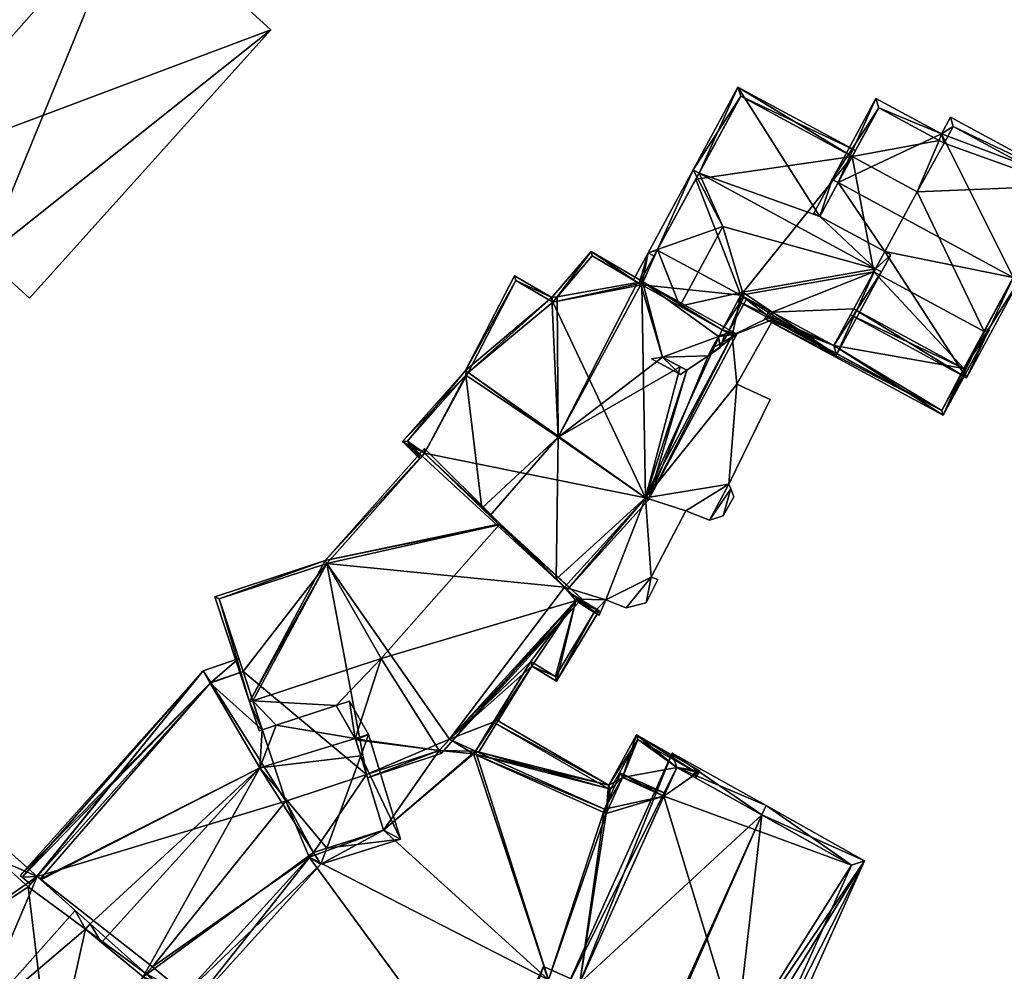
# Model space of a CAD drawing. Header units: inches. Extents: x 2523744 to 2528136, y 1148995 to 1152010.
# Tile 308 of 350: x 2527764 to 2527836, y 1151449 to 1151519. Entities that reach past the tile are written whole.
import ezdxf

# ---------------------------------------------------------------- set-up
doc = ezdxf.new("R2010")
doc.units = ezdxf.units.IN
doc.header["$MEASUREMENT"] = 0
doc.layers.add('Gebaeude Einzelhaus', color=10, linetype='Continuous')

msp = doc.modelspace()

# ---------------------------------------------------------------- meshes
at = {"layer": 'Gebaeude Einzelhaus'}
mesh = msp.add_polyface(dxfattribs=at)
corners = [(2527752.006, 1151504.989, 394.58), (2527730.424, 1151488.695, 394.58), (2527734.764, 1151484.969, 394.58), (2527747.806, 1151508.79, 394.58), (2527740.208, 1151476.455, 394.343), (2527732.746, 1151482.481, 394.58), (2527720.403, 1151458.5, 394.442), (2527741.968, 1151478.64, 394.343), (2527759.163, 1151498.936, 394.343), (2527760.97, 1151501.121, 394.343), (2527754.141, 1151507.4, 394.58), (2527728.335, 1151486.158, 394.58), (2527711.641, 1151465.685, 394.58), (2527726.673, 1151453.359, 394.343), (2527743.516, 1151473.83, 394.343), (2527745.159, 1151475.889, 394.343), (2527762.543, 1151495.885, 394.343), (2527764.278, 1151498.145, 394.343), (2527781.99, 1151517.84, 394.343), (2527771.685, 1151527.252, 394.514), (2527767.748, 1151530.848, 394.58), (2527751.709, 1151509.688, 394.58), (2527749.965, 1151511.328, 394.58), (2527781.99, 1151517.84, 373.065), (2527767.748, 1151530.848, 373.065), (2527749.965, 1151511.328, 373.065), (2527754.141, 1151507.4, 373.065), (2527752.006, 1151504.989, 373.065), (2527747.806, 1151508.79, 373.065), (2527730.424, 1151488.695, 373.065), (2527734.764, 1151484.969, 373.065), (2527732.746, 1151482.481, 373.065), (2527728.335, 1151486.158, 373.065), (2527711.641, 1151465.685, 373.065), (2527726.673, 1151453.359, 373.065), (2527743.516, 1151473.83, 373.065), (2527740.208, 1151476.455, 373.065), (2527741.968, 1151478.64, 373.065), (2527745.159, 1151475.889, 373.065), (2527762.543, 1151495.885, 373.065), (2527759.163, 1151498.936, 373.065), (2527760.97, 1151501.121, 373.065), (2527764.278, 1151498.145, 373.065)]
mesh.append_faces([[corners[k] for k in face] for face in [(20, 22, 21), (19, 21, 10), (19, 20, 21), (9, 19, 10), (9, 18, 19), (9, 17, 18), (7, 16, 8), (7, 15, 16), (13, 14, 4), (6, 13, 4), (5, 12, 6), (5, 11, 12), (0, 9, 10), (2, 8, 0), (0, 8, 9), (2, 7, 8), (2, 5, 7), (7, 5, 4), (4, 5, 6), (3, 1, 0), (0, 1, 2)]], dxfattribs={"color": 13})
mesh.append_faces([[corners[k] for k in face] for face in [(41, 23, 42), (41, 26, 23), (23, 26, 24), (24, 26, 25), (40, 27, 41), (41, 27, 26), (27, 29, 28), (40, 30, 27), (27, 30, 29), (31, 33, 32), (31, 34, 33), (31, 36, 34), (34, 36, 35), (38, 37, 39), (39, 37, 40), (40, 37, 30), (30, 37, 31), (31, 37, 36), (18, 17, 23), (23, 17, 42), (17, 9, 42), (42, 9, 41), (9, 8, 41), (41, 8, 40), (8, 16, 40), (40, 16, 39), (16, 15, 39), (39, 15, 38), (15, 7, 38), (38, 7, 37), (7, 4, 37), (37, 4, 36), (4, 14, 36), (36, 14, 35), (14, 13, 35), (35, 13, 34), (6, 34, 13), (6, 33, 34), (6, 12, 33), (12, 11, 33), (33, 11, 32), (11, 5, 32), (32, 5, 31), (5, 2, 31), (31, 2, 30), (2, 1, 30), (30, 1, 29), (1, 3, 29), (29, 3, 28), (3, 0, 28), (28, 0, 27), (0, 10, 27), (27, 10, 26), (21, 26, 10), (21, 25, 26), (21, 22, 25), (22, 20, 25), (25, 20, 24), (19, 24, 20), (19, 23, 24), (19, 18, 23)]], dxfattribs={"color": 41})
mesh = msp.add_polyface(dxfattribs=at)
corners = [(2527826.382, 1151500.301, 392.339), (2527815.188, 1151503.397, 390.175), (2527816.615, 1151498.576, 387.221), (2527813.428, 1151507.316, 392.339), (2527812.989, 1151507.554, 392.339), (2527810.392, 1151501.71, 387.049), (2527823.52, 1151493.973, 386.591), (2527816.491, 1151498.348, 387.006), (2527816.254, 1151497.908, 386.591), (2527826.819, 1151500.064, 392.339), (2527809.69, 1151501.463, 386.591), (2527810.368, 1151501.664, 387.006), (2527810.13, 1151501.225, 386.591), (2527824.676, 1151508.534, 387.115), (2527824.914, 1151508.973, 386.709), (2527816.288, 1151513.645, 386.709), (2527822.297, 1151504.14, 391.176), (2527827.501, 1151501.322, 391.176), (2527827.063, 1151501.56, 391.176), (2527816.489, 1151512.968, 387.115), (2527823.319, 1151494.65, 387.006), (2527816.719, 1151498.224, 387.006), (2527824.784, 1151497.353, 381.585), (2527823.319, 1151494.65, 381.585), (2527824.784, 1151497.353, 387.4), (2527816.489, 1151512.968, 368.842), (2527824.676, 1151508.534, 368.841), (2527813.19, 1151506.876, 368.841), (2527810.368, 1151501.664, 368.841), (2527818.793, 1151497.101, 381.585), (2527816.491, 1151498.348, 380.389), (2527818.793, 1151497.101, 380.389), (2527826.263, 1151500.081, 368.841), (2527829.44, 1151505.954, 368.841), (2527816.491, 1151498.348, 368.842), (2527818.793, 1151497.101, 368.841), (2527824.784, 1151497.353, 368.841), (2527823.319, 1151494.65, 368.841)]
mesh.append_faces([[corners[k] for k in face] for face in [(10, 11, 12), (10, 5, 11), (10, 4, 5), (5, 4, 3), (21, 8, 7), (21, 20, 8), (8, 20, 6), (6, 20, 9), (9, 20, 0), (0, 17, 9), (0, 18, 17), (13, 19, 14), (14, 19, 15), (15, 19, 4), (4, 19, 3), (16, 0, 18), (18, 0, 17), (17, 0, 9), (16, 3, 0), (13, 15, 16), (16, 15, 3), (3, 15, 4), (13, 14, 15), (5, 10, 11), (11, 10, 12), (5, 4, 10), (0, 6, 9), (6, 7, 8), (0, 2, 6), (6, 2, 7), (5, 1, 4), (4, 1, 3), (3, 1, 0), (0, 1, 2)]], dxfattribs={"color": 13})
mesh.append_faces([[corners[k] for k in face] for face in [(27, 34, 28), (35, 36, 37), (34, 32, 35), (35, 32, 36), (27, 26, 34), (34, 26, 32), (32, 26, 33), (27, 25, 26), (21, 29, 20), (20, 29, 23), (29, 30, 31), (21, 7, 29), (29, 7, 30), (11, 27, 28), (5, 19, 11), (11, 19, 27), (27, 19, 25), (5, 3, 19), (25, 13, 26), (25, 19, 13), (0, 24, 18), (0, 20, 24), (24, 20, 22), (22, 20, 23)]], dxfattribs={"color": 41})
mesh = msp.add_polyface(dxfattribs=at)
corners = [(2527836.498, 1151499.662, 393.405), (2527836.938, 1151499.424, 393.405), (2527840.82, 1151506.594, 386.531), (2527831.22, 1151510.196, 387.715), (2527831.889, 1151511.43, 386.531), (2527823.641, 1151506.623, 393.405), (2527826.416, 1151512.798, 387.715), (2527823.201, 1151506.861, 393.405), (2527824.784, 1151497.353, 387.4), (2527824.546, 1151496.914, 387.005), (2527833.076, 1151492.294, 387.005), (2527827.063, 1151501.56, 391.176), (2527822.297, 1151504.14, 391.176), (2527821.856, 1151504.379, 391.176), (2527832.875, 1151492.971, 387.399), (2527832.091, 1151510.753, 386.952), (2527831.421, 1151509.519, 388.136), (2527831.063, 1151509.718, 388.132), (2527826.618, 1151512.12, 388.136), (2527840.143, 1151506.393, 386.952), (2527826.618, 1151512.12, 368.841), (2527831.063, 1151509.718, 368.841), (2527824.676, 1151508.534, 387.115), (2527824.676, 1151508.534, 368.841), (2527824.784, 1151497.353, 381.585), (2527832.875, 1151492.971, 381.585), (2527834.352, 1151495.699, 381.585), (2527840.143, 1151506.393, 368.841), (2527834.352, 1151495.699, 368.841), (2527832.091, 1151510.753, 368.841), (2527831.421, 1151509.519, 368.841), (2527829.44, 1151505.954, 368.841), (2527826.263, 1151500.081, 368.841), (2527832.875, 1151492.971, 368.841), (2527824.784, 1151497.353, 368.841)]
mesh.append_faces([[corners[k] for k in face] for face in [(6, 18, 7), (7, 18, 5), (19, 1, 0), (15, 2, 19), (19, 2, 1), (15, 4, 2), (6, 3, 18), (18, 3, 17), (17, 3, 16), (16, 3, 15), (15, 3, 4), (10, 14, 1), (1, 14, 0), (10, 9, 14), (14, 9, 8), (7, 12, 13), (7, 5, 12), (12, 7, 13), (11, 5, 12), (12, 5, 7), (11, 0, 5), (8, 10, 11), (11, 10, 0), (0, 10, 1), (8, 9, 10), (5, 6, 7), (0, 3, 5), (5, 3, 6), (0, 2, 3), (3, 2, 4), (0, 1, 2)]], dxfattribs={"color": 13})
mesh.append_faces([[corners[k] for k in face] for face in [(32, 33, 34), (31, 28, 32), (32, 28, 33), (31, 27, 28), (31, 30, 27), (27, 30, 29), (20, 21, 23), (23, 21, 31), (31, 21, 30), (17, 30, 21), (17, 16, 30), (16, 15, 30), (30, 15, 29), (15, 19, 29), (29, 19, 27), (27, 26, 28), (26, 14, 25), (26, 0, 14), (27, 19, 26), (26, 19, 0), (14, 24, 25), (14, 8, 24), (5, 22, 12), (22, 20, 23), (5, 18, 22), (22, 18, 20), (18, 17, 20), (20, 17, 21)]], dxfattribs={"color": 41})
mesh = msp.add_polyface(dxfattribs=at)
corners = [(2527812.06, 1151492.53, 388.158), (2527810.744, 1151493.812, 389.629), (2527809.929, 1151493.685, 390.175), (2527812.526, 1151492.847, 387.943), (2527814.088, 1151493.91, 387.221), (2527814.849, 1151495.314, 387.221), (2527814.987, 1151494.521, 386.805), (2527815.557, 1151495.574, 386.805), (2527816.615, 1151498.576, 387.221), (2527815.188, 1151503.397, 390.175), (2527812.021, 1151497.547, 390.175), (2527815.118, 1151495.812, 387.221), (2527815.574, 1151495.605, 386.805), (2527815.514, 1151495.591, 386.843), (2527816.719, 1151498.224, 387.006), (2527815.534, 1151495.594, 386.83), (2527815.52, 1151495.588, 386.838), (2527816.931, 1151498.11, 386.805), (2527809.69, 1151501.463, 386.591), (2527808.613, 1151499.473, 386.591), (2527809.044, 1151499.22, 387.049), (2527809.231, 1151499.11, 387.247), (2527810.392, 1151501.71, 387.049), (2527812.989, 1151507.554, 386.591), (2527813.428, 1151507.316, 387.049), (2527815.53, 1151495.596, 386.834), (2527815.348, 1151495.514, 386.934), (2527814.065, 1151493.867, 387.221), (2527814.886, 1151495.384, 387.221), (2527810.696, 1151493.838, 389.674), (2527812.547, 1151492.836, 387.923), (2527809.044, 1151499.22, 368.842), (2527810.368, 1151501.664, 387.006), (2527810.368, 1151501.664, 368.841), (2527812.053, 1151493.103, 388.384), (2527816.491, 1151498.348, 387.006), (2527815.118, 1151495.812, 380.389), (2527816.491, 1151498.348, 380.389), (2527814.378, 1151494.446, 387.217), (2527809.231, 1151499.11, 368.842), (2527816.491, 1151498.348, 368.842), (2527815.118, 1151495.812, 368.842)]
mesh.append_faces([[corners[k] for k in face] for face in [(22, 23, 24), (22, 18, 23), (22, 20, 18), (18, 20, 19), (0, 3, 30), (2, 1, 0), (0, 1, 3), (2, 29, 1), (6, 26, 7), (6, 5, 26), (26, 5, 28), (6, 4, 5), (6, 27, 4), (12, 7, 26), (14, 11, 8), (11, 25, 13), (17, 12, 14), (14, 12, 11), (11, 12, 25), (18, 22, 23), (23, 22, 24), (22, 10, 9), (18, 21, 22), (22, 21, 10), (18, 20, 21), (18, 19, 20), (14, 12, 17), (12, 13, 15), (15, 13, 16), (8, 11, 14), (14, 11, 12), (12, 11, 13), (8, 10, 11), (8, 9, 10), (5, 6, 7), (5, 4, 6), (5, 1, 4), (4, 1, 3), (3, 1, 0), (0, 1, 2)]], dxfattribs={"color": 13})
mesh.append_faces([[corners[k] for k in face] for face in [(33, 39, 31), (33, 40, 39), (39, 40, 41), (4, 38, 5), (11, 35, 8), (11, 36, 35), (35, 36, 37), (1, 34, 3), (22, 32, 20), (20, 32, 31), (31, 32, 33)]], dxfattribs={"color": 41})
mesh = msp.add_polyface(dxfattribs=at)
corners = [(2527809.511, 1151483.48, 386.511), (2527803.09, 1151487.928, 392.883), (2527802.947, 1151477.491, 387.366), (2527803.564, 1151476.9, 386.666), (2527803.744, 1151476.728, 386.462), (2527809.718, 1151483.336, 386.305), (2527798.073, 1151482.158, 392.506), (2527812.053, 1151493.103, 388.384), (2527812.526, 1151492.847, 387.943), (2527814.088, 1151493.91, 387.221), (2527816.196, 1151495.495, 386.305), (2527814.378, 1151494.446, 387.217), (2527810.744, 1151493.812, 389.629), (2527809.279, 1151499.365, 392.931), (2527809.163, 1151499.15, 392.93), (2527814.849, 1151495.314, 387.221), (2527808.909, 1151499.299, 392.7), (2527805.521, 1151501.575, 389.376), (2527803.02, 1151498.244, 389.015), (2527802.634, 1151498.175, 388.773), (2527796.281, 1151492.816, 386.305), (2527799.891, 1151499.788, 386.305), (2527796.484, 1151492.67, 386.501), (2527792.971, 1151486.389, 387.466), (2527791.672, 1151487.619, 386.115), (2527792.934, 1151486.348, 387.465), (2527793.1, 1151486.536, 387.472), (2527793.284, 1151486.743, 387.479), (2527796.32, 1151492.486, 386.487), (2527797.486, 1151482.719, 391.873), (2527815.86, 1151495.397, 386.512), (2527809.231, 1151499.11, 392.864), (2527815.118, 1151495.812, 387.221), (2527815.52, 1151495.588, 386.838), (2527815.514, 1151495.591, 386.843), (2527805.576, 1151501.253, 389.549), (2527799.992, 1151499.439, 386.499), (2527802.688, 1151497.853, 388.93), (2527792.015, 1151487.629, 386.311), (2527796.487, 1151492.674, 386.502), (2527809.231, 1151499.11, 387.247), (2527809.044, 1151499.22, 387.049), (2527805.576, 1151501.253, 368.841), (2527809.044, 1151499.22, 368.842), (2527802.688, 1151497.853, 368.842), (2527799.992, 1151499.439, 368.842), (2527796.487, 1151492.674, 368.842), (2527792.015, 1151487.629, 368.842), (2527793.1, 1151486.536, 368.842), (2527803.564, 1151476.9, 380.389), (2527809.511, 1151483.48, 380.389), (2527815.86, 1151495.397, 380.389), (2527815.118, 1151495.812, 380.389), (2527812.021, 1151497.547, 390.175), (2527793.284, 1151486.743, 368.842), (2527809.511, 1151483.48, 368.841), (2527809.231, 1151499.11, 368.842), (2527815.118, 1151495.812, 368.842), (2527815.86, 1151495.397, 368.841), (2527803.564, 1151476.9, 368.841)]
mesh.append_faces([[corners[k] for k in face] for face in [(24, 23, 25), (28, 20, 22), (20, 39, 22), (20, 36, 39), (20, 38, 24), (24, 38, 23), (23, 38, 26), (20, 28, 38), (37, 36, 19), (18, 37, 19), (19, 36, 21), (21, 36, 20), (18, 17, 35), (35, 17, 16), (18, 19, 17), (16, 13, 14), (32, 10, 34), (34, 10, 33), (33, 10, 30), (32, 13, 10), (32, 31, 13), (13, 31, 14), (13, 16, 17), (30, 5, 0), (30, 10, 5), (5, 4, 0), (0, 4, 3), (1, 29, 6), (22, 28, 1), (1, 28, 29), (22, 20, 28), (28, 27, 29), (20, 24, 28), (28, 24, 27), (27, 24, 26), (26, 24, 23), (23, 24, 25), (1, 19, 22), (22, 19, 20), (20, 19, 21), (16, 14, 13), (19, 1, 18), (18, 1, 16), (16, 1, 14), (16, 17, 18), (18, 17, 19), (16, 13, 17), (10, 15, 11), (12, 1, 7), (12, 14, 1), (10, 13, 15), (15, 13, 12), (12, 13, 14), (9, 10, 11), (8, 5, 9), (9, 5, 10), (8, 0, 5), (8, 7, 0), (0, 7, 1), (6, 2, 1), (0, 4, 5), (0, 3, 4), (0, 2, 3), (0, 1, 2)]], dxfattribs={"color": 13})
mesh.append_faces([[corners[k] for k in face] for face in [(54, 55, 59), (55, 57, 58), (55, 56, 57), (55, 44, 56), (56, 44, 43), (43, 44, 42), (54, 46, 55), (55, 46, 44), (44, 46, 45), (48, 47, 54), (54, 47, 46), (31, 53, 40), (31, 32, 53), (33, 52, 34), (34, 52, 32), (33, 30, 52), (52, 30, 51), (30, 0, 51), (51, 0, 50), (0, 49, 50), (0, 3, 49), (47, 48, 38), (38, 48, 26), (38, 46, 47), (38, 28, 46), (28, 22, 46), (22, 39, 46), (39, 36, 46), (46, 36, 45), (36, 44, 45), (36, 37, 44), (18, 44, 37), (18, 42, 44), (18, 35, 42), (42, 41, 43), (40, 16, 31), (31, 16, 14), (42, 35, 41), (41, 35, 40), (40, 35, 16)]], dxfattribs={"color": 41})
mesh = msp.add_polyface(dxfattribs=at)
corners = [(2527816.199, 1151491.83, 380.389), (2527815.86, 1151495.397, 380.389), (2527809.511, 1151483.48, 380.389), (2527818.877, 1151496.58, 380.389), (2527818.594, 1151496.733, 380.389), (2527816.491, 1151498.348, 380.389), (2527815.118, 1151495.812, 380.389), (2527806.579, 1151475.989, 380.389), (2527803.564, 1151476.9, 380.389), (2527809.921, 1151477.656, 380.389), (2527812.455, 1151482.526, 380.389), (2527815.623, 1151484.485, 380.389), (2527804.471, 1151476.032, 380.389), (2527805.758, 1151475.094, 380.389), (2527804.378, 1151475.929, 380.389), (2527806.094, 1151474.863, 380.389), (2527805.734, 1151475.054, 380.389), (2527808.079, 1151475.405, 380.389), (2527809.543, 1151475.766, 380.389), (2527810.41, 1151477.474, 380.389), (2527814.199, 1151481.833, 380.389), (2527815.755, 1151484.127, 380.389), (2527815.209, 1151482.158, 380.389), (2527815.973, 1151483.539, 380.389), (2527818.641, 1151490.699, 380.389), (2527818.793, 1151497.101, 380.389), (2527815.623, 1151484.485, 368.841), (2527815.755, 1151484.127, 368.841), (2527818.641, 1151490.699, 368.841), (2527816.199, 1151491.83, 368.841), (2527818.877, 1151496.58, 368.841), (2527805.734, 1151475.054, 368.841), (2527806.094, 1151474.863, 368.841), (2527806.579, 1151475.989, 368.841), (2527808.079, 1151475.405, 368.841), (2527809.543, 1151475.766, 368.841), (2527810.41, 1151477.474, 368.841), (2527809.921, 1151477.656, 368.841), (2527812.455, 1151482.526, 368.841), (2527814.199, 1151481.833, 368.841), (2527815.209, 1151482.158, 368.841), (2527815.973, 1151483.539, 368.841), (2527805.758, 1151475.094, 368.841), (2527804.471, 1151476.032, 368.841), (2527803.564, 1151476.9, 368.841), (2527809.511, 1151483.48, 368.841), (2527804.378, 1151475.929, 368.841), (2527815.86, 1151495.397, 368.841), (2527816.491, 1151498.348, 368.842), (2527815.118, 1151495.812, 368.842), (2527818.594, 1151496.733, 368.841), (2527818.793, 1151497.101, 368.841)]
mesh.append_faces([[corners[k] for k in face] for face in [(5, 4, 25), (0, 11, 24), (21, 22, 23), (11, 20, 21), (21, 20, 22), (11, 10, 20), (9, 18, 19), (9, 17, 18), (9, 7, 17), (7, 13, 15), (15, 13, 16), (7, 12, 13), (13, 12, 14), (7, 8, 12), (0, 2, 11), (11, 2, 10), (10, 2, 9), (9, 2, 7), (7, 2, 8), (6, 1, 5), (5, 1, 4), (4, 1, 3), (3, 1, 0), (0, 1, 2)]], dxfattribs={"color": 13})
mesh.append_faces([[corners[k] for k in face] for face in [(34, 37, 35), (35, 37, 36), (39, 27, 40), (40, 27, 41), (38, 26, 39), (39, 26, 27), (26, 29, 28), (50, 48, 51), (29, 47, 30), (30, 47, 50), (50, 47, 48), (48, 47, 49), (37, 45, 38), (38, 45, 26), (26, 45, 29), (29, 45, 47), (43, 42, 46), (42, 32, 31), (34, 33, 37), (37, 33, 45), (45, 33, 44), (44, 33, 43), (43, 33, 42), (42, 33, 32), (23, 22, 41), (41, 22, 40), (21, 23, 27), (27, 23, 41), (22, 20, 40), (40, 20, 39), (20, 10, 39), (39, 10, 38), (10, 9, 38), (38, 9, 37), (9, 19, 37), (37, 19, 36), (19, 18, 36), (36, 18, 35), (18, 17, 35), (35, 17, 34), (17, 7, 34), (34, 7, 33), (7, 15, 33), (33, 15, 32), (32, 15, 31), (31, 15, 16), (29, 30, 0), (0, 30, 3), (0, 24, 29), (29, 24, 28), (24, 11, 28), (28, 11, 26), (11, 21, 26), (26, 21, 27)]], dxfattribs={"color": 41})
mesh = msp.add_polyface(dxfattribs=at)
corners = [(2527823.319, 1151494.65, 381.585), (2527818.255, 1151496.631, 381.585), (2527831.345, 1151489.543, 381.585), (2527818.793, 1151497.101, 381.585), (2527818.574, 1151497.22, 381.585), (2527832.875, 1151492.971, 381.585), (2527834.724, 1151495.783, 381.585), (2527834.352, 1151495.699, 381.585), (2527834.472, 1151495.92, 381.585), (2527824.784, 1151497.353, 381.585), (2527834.385, 1151495.681, 381.585), (2527831.244, 1151489.881, 381.585), (2527818.594, 1151496.733, 381.585), (2527834.352, 1151495.699, 368.841), (2527834.385, 1151495.681, 368.841), (2527818.594, 1151496.733, 380.389), (2527818.793, 1151497.101, 380.389), (2527818.877, 1151496.58, 380.389), (2527831.244, 1151489.881, 368.841), (2527818.877, 1151496.58, 368.841), (2527818.594, 1151496.733, 368.841), (2527818.793, 1151497.101, 368.841), (2527823.319, 1151494.65, 368.841), (2527832.875, 1151492.971, 368.841), (2527824.784, 1151497.353, 368.841)]
mesh.append_faces([[corners[k] for k in face] for face in [(8, 10, 7), (12, 4, 3), (11, 1, 12), (12, 1, 4), (10, 2, 11), (11, 2, 1), (8, 6, 10), (10, 6, 2), (0, 5, 9), (5, 6, 7), (7, 6, 8), (0, 2, 5), (5, 2, 6), (4, 1, 3), (3, 1, 0), (0, 1, 2)]], dxfattribs={"color": 13})
mesh.append_faces([[corners[k] for k in face] for face in [(18, 23, 14), (14, 23, 13), (19, 22, 18), (18, 22, 23), (23, 22, 24), (19, 21, 22), (19, 20, 21), (10, 11, 14), (14, 11, 18), (18, 17, 19), (17, 12, 15), (18, 11, 17), (17, 11, 12), (12, 3, 15), (15, 3, 16), (7, 10, 13), (13, 10, 14)]], dxfattribs={"color": 41})
mesh = msp.add_polyface(dxfattribs=at)
corners = [(2527794.352, 1151464.914, 389.434), (2527789.089, 1151462.912, 389.238), (2527794.49, 1151464.694, 389.238), (2527789.016, 1151463.151, 389.433), (2527788.193, 1151465.77, 391.567), (2527790.106, 1151471.675, 395.459), (2527788.24, 1151465.688, 391.494), (2527786.798, 1151468.227, 393.72), (2527780.663, 1151468.56, 395.459), (2527781.363, 1151466.437, 393.723), (2527780.425, 1151468.481, 395.459), (2527782.386, 1151466.781, 393.727), (2527781.126, 1151466.358, 393.722), (2527798.761, 1151481.499, 395.46), (2527804.82, 1151476.044, 389.06), (2527798.819, 1151481.564, 395.46), (2527785.973, 1151478.871, 389.136), (2527793.269, 1151487.103, 389.136), (2527786.1, 1151478.65, 389.33), (2527777.875, 1151476.213, 389.238), (2527794.349, 1151464.911, 389.433), (2527804.471, 1151476.032, 389.259), (2527793.284, 1151486.743, 389.338), (2527786.115, 1151478.655, 389.337), (2527778.191, 1151476.054, 389.426), (2527794.351, 1151464.913, 380.795), (2527794.349, 1151464.911, 380.795), (2527795.101, 1151465.737, 380.973), (2527804.378, 1151475.929, 381.066), (2527795.101, 1151465.737, 380.795), (2527804.471, 1151476.032, 380.389), (2527804.378, 1151475.929, 380.389), (2527804.471, 1151476.032, 381.067), (2527798.073, 1151482.158, 392.506), (2527797.486, 1151482.719, 391.873), (2527803.564, 1151476.9, 386.666), (2527802.947, 1151477.491, 387.366), (2527803.564, 1151476.9, 380.389), (2527793.284, 1151486.743, 387.479), (2527793.1, 1151486.536, 387.472), (2527786.115, 1151478.655, 368.842), (2527793.1, 1151486.536, 368.842), (2527778.191, 1151476.054, 368.842), (2527779.953, 1151470.714, 368.841), (2527779.952, 1151470.714, 390.126), (2527789.016, 1151463.151, 380.795), (2527803.564, 1151476.9, 368.841), (2527804.471, 1151476.032, 368.841), (2527804.378, 1151475.929, 368.841), (2527795.101, 1151465.737, 368.841), (2527789.016, 1151463.151, 368.841), (2527794.349, 1151464.911, 368.841), (2527783.092, 1151461.197, 368.841), (2527793.284, 1151486.743, 368.842)]
mesh.append_faces([[corners[k] for k in face] for face in [(10, 24, 8), (16, 18, 24), (16, 23, 18), (16, 24, 19), (19, 24, 10), (15, 13, 22), (13, 15, 21), (22, 17, 15), (23, 16, 22), (22, 16, 17), (2, 20, 0), (2, 21, 14), (14, 21, 15), (2, 0, 21), (2, 1, 20), (20, 1, 3), (10, 9, 12), (10, 8, 9), (8, 18, 10), (10, 18, 16), (8, 5, 18), (10, 16, 19), (13, 18, 5), (15, 16, 13), (13, 16, 18), (16, 15, 17), (2, 14, 0), (0, 14, 5), (5, 14, 13), (13, 14, 15), (9, 10, 12), (7, 8, 11), (11, 8, 9), (9, 8, 10), (4, 5, 7), (7, 5, 8), (3, 0, 6), (6, 0, 4), (4, 0, 5), (3, 1, 0), (0, 1, 2)]], dxfattribs={"color": 13})
mesh.append_faces([[corners[k] for k in face] for face in [(46, 41, 53), (46, 40, 41), (40, 43, 42), (40, 50, 43), (43, 50, 52), (46, 49, 40), (40, 49, 50), (50, 49, 51), (46, 48, 49), (46, 47, 48), (20, 3, 26), (26, 3, 45), (8, 44, 9), (8, 24, 44), (44, 24, 43), (43, 24, 42), (24, 18, 42), (42, 18, 40), (18, 23, 40), (40, 39, 41), (39, 22, 38), (40, 23, 39), (39, 23, 22), (22, 34, 38), (35, 32, 37), (37, 32, 30), (33, 21, 36), (36, 21, 35), (35, 21, 32), (22, 13, 34), (34, 13, 33), (33, 13, 21), (21, 28, 32), (32, 28, 30), (30, 28, 31), (29, 27, 25), (25, 27, 0), (0, 27, 21), (21, 27, 28), (26, 25, 20), (20, 25, 0)]], dxfattribs={"color": 41})
mesh = msp.add_polyface(dxfattribs=at)
corners = [(2527804.378, 1151475.929, 381.066), (2527801.16, 1151471.105, 381.057), (2527802.973, 1151470.009, 381.131), (2527795.101, 1151465.737, 380.973), (2527797.014, 1151464.877, 381.046), (2527797.244, 1151464.773, 381.055), (2527806.101, 1151475.178, 381.131), (2527804.471, 1151476.032, 381.067), (2527804.094, 1151476.393, 381.049), (2527801.078, 1151471.447, 381.048), (2527802.888, 1151470.352, 381.122), (2527805.758, 1151475.094, 381.122), (2527798.869, 1151436.62, 380.794), (2527796.307, 1151434.826, 380.794), (2527799.093, 1151435.903, 380.794), (2527798.189, 1151438.795, 380.794), (2527775.71, 1151447.04, 380.795), (2527794.071, 1151424.913, 380.794), (2527797.388, 1151432.118, 380.794), (2527797.395, 1151432.132, 380.794), (2527784.805, 1151457.085, 380.795), (2527802.376, 1151448.071, 380.794), (2527804.689, 1151447.849, 380.794), (2527804.381, 1151447.165, 380.794), (2527806.485, 1151460.616, 380.795), (2527797.014, 1151464.877, 380.795), (2527790.266, 1151459.063, 380.795), (2527810.852, 1151461.555, 380.795), (2527807.673, 1151463.259, 380.795), (2527810.955, 1151461.783, 380.795), (2527794.351, 1151464.913, 380.795), (2527795.101, 1151465.737, 380.795), (2527794.349, 1151464.911, 380.795), (2527789.016, 1151463.151, 380.795), (2527785.119, 1151457.435, 380.795), (2527785.116, 1151457.434, 380.795), (2527772.846, 1151448.526, 380.795), (2527773.296, 1151449.031, 380.795), (2527765.899, 1151440.727, 380.795), (2527764.698, 1151438.235, 380.795), (2527765.883, 1151440.71, 380.795), (2527763.07, 1151437.906, 380.795), (2527763.533, 1151438.794, 380.795), (2527758.638, 1151429.4, 380.795), (2527792.342, 1151420.613, 380.794), (2527756.673, 1151430.182, 380.795), (2527756.778, 1151430.37, 380.795), (2527752.597, 1151422.872, 380.795), (2527755.656, 1151421.165, 380.794), (2527755.902, 1151420.383, 380.794), (2527783.599, 1151404.936, 380.794), (2527755.817, 1151420.43, 380.794), (2527755.38, 1151420.672, 380.794), (2527755.858, 1151420.408, 380.794), (2527794.87, 1151424.546, 380.794), (2527792.913, 1151420.294, 380.794), (2527806.61, 1151460.285, 380.795), (2527796.881, 1151464.662, 380.795), (2527807.799, 1151462.928, 380.795), (2527798.325, 1151466.996, 379.43), (2527801.078, 1151471.447, 368.841), (2527797.014, 1151464.877, 379.43), (2527798.325, 1151466.996, 368.841), (2527802.888, 1151470.352, 368.841), (2527805.734, 1151475.054, 368.841), (2527805.734, 1151475.054, 380.389), (2527805.758, 1151475.094, 380.389), (2527804.378, 1151475.929, 380.389), (2527804.378, 1151475.929, 368.841), (2527795.101, 1151465.737, 368.841), (2527797.014, 1151464.877, 368.841), (2527805.758, 1151475.094, 368.841), (2527807.799, 1151462.928, 379.43), (2527810.852, 1151461.555, 379.43), (2527806.61, 1151460.285, 379.43), (2527796.881, 1151464.662, 379.43), (2527804.689, 1151447.849, 368.841), (2527804.381, 1151447.165, 368.841), (2527802.376, 1151448.071, 368.841), (2527784.805, 1151457.085, 368.841), (2527798.189, 1151438.795, 368.841), (2527790.266, 1151459.063, 368.841), (2527796.881, 1151464.662, 368.841), (2527806.61, 1151460.285, 368.841), (2527796.307, 1151434.826, 368.841), (2527798.869, 1151436.62, 368.841), (2527775.71, 1151447.04, 368.841), (2527799.093, 1151435.903, 368.841), (2527794.071, 1151424.913, 368.841), (2527797.395, 1151432.132, 368.841), (2527792.342, 1151420.613, 368.841), (2527794.87, 1151424.546, 368.841), (2527764.698, 1151438.235, 368.841), (2527792.913, 1151420.294, 368.841), (2527758.638, 1151429.4, 368.841), (2527783.599, 1151404.936, 368.841), (2527755.902, 1151420.383, 368.841), (2527755.656, 1151421.165, 368.841), (2527755.817, 1151420.43, 368.841), (2527755.38, 1151420.672, 368.841), (2527756.291, 1151429.496, 368.841), (2527752.597, 1151422.872, 368.841), (2527756.673, 1151430.182, 368.841), (2527756.778, 1151430.37, 368.841), (2527763.07, 1151437.906, 368.841), (2527763.145, 1151438.049, 368.841), (2527763.533, 1151438.794, 368.841), (2527765.883, 1151440.71, 368.841), (2527772.846, 1151448.526, 368.841), (2527773.296, 1151449.031, 368.841), (2527785.116, 1151457.434, 368.841), (2527794.349, 1151464.911, 368.841), (2527789.016, 1151463.151, 368.841), (2527810.852, 1151461.555, 368.841), (2527807.799, 1151462.928, 368.841)]
mesh.append_faces([[corners[k] for k in face] for face in [(58, 29, 27), (58, 28, 29), (58, 24, 28), (24, 57, 25), (58, 56, 24), (24, 56, 57), (17, 44, 54), (54, 44, 55), (49, 48, 53), (53, 48, 51), (51, 48, 52), (44, 43, 50), (50, 43, 49), (49, 43, 48), (48, 43, 47), (47, 43, 45), (45, 43, 46), (17, 39, 44), (44, 39, 43), (43, 39, 41), (41, 39, 42), (39, 38, 40), (17, 16, 39), (39, 16, 38), (38, 16, 36), (36, 16, 37), (20, 34, 35), (20, 26, 34), (26, 32, 33), (26, 25, 32), (32, 25, 30), (30, 25, 31), (24, 27, 28), (28, 27, 29), (24, 22, 27), (20, 21, 26), (26, 21, 25), (25, 21, 24), (24, 21, 22), (22, 21, 23), (16, 15, 20), (20, 15, 21), (19, 13, 18), (18, 13, 17), (17, 13, 16), (16, 13, 15), (15, 13, 12), (12, 13, 14), (6, 7, 8), (2, 11, 6), (6, 11, 7), (7, 11, 0), (1, 10, 2), (2, 10, 11), (1, 9, 10), (5, 4, 1), (1, 4, 9), (0, 6, 7), (7, 6, 8), (0, 2, 6), (5, 1, 4), (4, 1, 3), (3, 1, 0), (0, 1, 2)]], dxfattribs={"color": 13})
mesh.append_faces([[corners[k] for k in face] for face in [(76, 83, 113), (113, 83, 114), (82, 69, 70), (82, 111, 69), (82, 81, 111), (111, 81, 112), (81, 79, 110), (86, 108, 109), (86, 107, 108), (86, 92, 107), (92, 105, 106), (92, 104, 105), (92, 94, 104), (94, 102, 103), (94, 100, 102), (94, 97, 100), (100, 97, 101), (97, 98, 99), (94, 96, 97), (97, 96, 98), (94, 95, 96), (92, 90, 94), (94, 90, 95), (90, 91, 93), (86, 88, 92), (92, 88, 90), (90, 88, 91), (86, 84, 88), (88, 84, 89), (84, 85, 87), (79, 80, 86), (86, 80, 84), (84, 80, 85), (76, 78, 83), (83, 78, 82), (82, 78, 81), (81, 78, 79), (79, 78, 80), (76, 77, 78), (75, 61, 57), (57, 61, 25), (57, 56, 75), (75, 56, 74), (56, 58, 74), (74, 58, 72), (58, 27, 72), (72, 27, 73), (64, 68, 71), (69, 62, 70), (68, 60, 69), (69, 60, 62), (64, 63, 68), (68, 63, 60), (66, 0, 11), (66, 67, 0), (63, 65, 10), (10, 65, 11), (11, 65, 66), (63, 64, 65), (10, 9, 63), (63, 9, 60), (60, 59, 62), (59, 25, 61), (59, 4, 25), (60, 9, 59), (59, 9, 4), (3, 25, 4), (3, 31, 25)]], dxfattribs={"color": 41})
mesh = msp.add_polyface(dxfattribs=at)
corners = [(2527785.116, 1151457.434, 368.841), (2527789.016, 1151463.151, 368.841), (2527790.266, 1151459.063, 368.841), (2527783.092, 1151461.197, 368.841), (2527777.593, 1151469.908, 368.841), (2527779.953, 1151470.714, 368.841), (2527764.843, 1151455.657, 368.841), (2527777.551, 1151469.861, 390.151), (2527777.593, 1151469.908, 390.126), (2527779.952, 1151470.714, 390.126), (2527788.193, 1151465.77, 391.567), (2527786.798, 1151468.227, 393.72), (2527788.184, 1151465.786, 395.889), (2527788.24, 1151465.688, 391.494), (2527788.24, 1151465.688, 395.801), (2527789.016, 1151463.151, 389.433), (2527790.266, 1151459.063, 380.795), (2527789.016, 1151463.151, 380.795), (2527790.266, 1151459.063, 390.147), (2527788.594, 1151464.53, 394.83), (2527789.164, 1151466.086, 395.904), (2527791.513, 1151458.408, 389.328), (2527777.021, 1151470.769, 389.328), (2527763.581, 1151455.745, 389.328), (2527787.768, 1151468.545, 393.719), (2527779.639, 1151471.664, 389.328), (2527781.179, 1151463.644, 395.785), (2527786.11, 1151457.748, 390.147), (2527765.057, 1151455.466, 390.394), (2527764.843, 1151455.657, 390.158), (2527782.386, 1151466.781, 393.727), (2527781.363, 1151466.437, 393.723)]
mesh.append_faces([[corners[k] for k in face] for face in [(20, 14, 12), (20, 19, 14), (20, 21, 19), (19, 21, 18), (8, 7, 22), (7, 23, 22), (20, 12, 24), (24, 12, 11), (22, 25, 8), (8, 25, 9), (19, 26, 27), (19, 12, 26), (19, 20, 12), (27, 21, 19), (19, 21, 20), (7, 28, 26), (22, 29, 7), (12, 30, 26), (12, 11, 30), (20, 24, 12), (12, 24, 11), (7, 25, 22), (7, 9, 25), (7, 31, 9), (7, 26, 31), (31, 26, 30)]], dxfattribs={"color": 13})
mesh.append_faces([[corners[k] for k in face] for face in [(0, 1, 2), (0, 3, 1), (3, 4, 5), (3, 6, 4), (7, 4, 6), (7, 8, 4), (4, 9, 5), (4, 8, 9), (10, 11, 12), (13, 10, 14), (14, 10, 12), (15, 16, 17), (15, 18, 16), (14, 19, 13), (13, 19, 15), (15, 19, 18)]], dxfattribs={"color": 41})
mesh = msp.add_polyface(dxfattribs=at)
corners = [(2527772.846, 1151448.526, 368.841), (2527764.843, 1151455.657, 368.841), (2527773.296, 1151449.031, 368.841), (2527777.551, 1151469.861, 390.151), (2527764.843, 1151455.657, 390.158), (2527772.63, 1151448.284, 392.617), (2527769.565, 1151450.811, 395.785), (2527768.384, 1151451.785, 394.51), (2527765.883, 1151440.71, 368.841), (2527764.176, 1151454.911, 368.841), (2527763.533, 1151438.794, 368.841), (2527754.139, 1151448.208, 368.841), (2527761.909, 1151456.931, 368.841), (2527765.057, 1151455.466, 390.394), (2527764.843, 1151455.657, 392.676), (2527765.104, 1151455.424, 390.446), (2527768.741, 1151452.183, 394.509), (2527767.636, 1151453.168, 395.695), (2527772.63, 1151448.284, 390.098), (2527765.899, 1151440.727, 380.795), (2527772.846, 1151448.526, 380.795), (2527765.911, 1151440.741, 390.099), (2527754.188, 1151448.263, 390.222), (2527761.909, 1151456.931, 390.222), (2527764.176, 1151454.911, 392.674), (2527763.738, 1151455.616, 389.494), (2527764.353, 1151455.109, 390.158), (2527763.581, 1151455.745, 389.328), (2527781.179, 1151463.644, 395.785), (2527777.021, 1151470.769, 389.328), (2527766.724, 1151440.15, 389.296), (2527773.593, 1151447.861, 389.296), (2527761.828, 1151458.343, 389.415), (2527760.238, 1151444.861, 395.695), (2527763.07, 1151437.906, 391.184)]
mesh.append_faces([[corners[k] for k in face] for face in [(4, 25, 3), (4, 26, 25), (3, 25, 27), (6, 16, 7), (15, 28, 13), (3, 4, 13), (29, 26, 4), (26, 29, 25), (25, 29, 27), (30, 18, 31), (30, 21, 18), (24, 23, 14), (14, 23, 32), (17, 7, 16), (7, 21, 18), (18, 21, 30), (17, 33, 7), (7, 33, 21), (34, 21, 33), (14, 33, 17), (14, 22, 33), (14, 32, 22)]], dxfattribs={"color": 13})
mesh.append_faces([[corners[k] for k in face] for face in [(0, 1, 2), (3, 1, 4), (5, 6, 7), (8, 9, 0), (0, 9, 1), (10, 11, 8), (8, 11, 9), (9, 11, 12), (13, 14, 15), (15, 14, 16), (16, 14, 17), (13, 4, 14), (18, 19, 20), (18, 21, 19), (22, 23, 12), (23, 9, 12), (23, 24, 9), (4, 24, 14), (4, 9, 24), (4, 1, 9)]], dxfattribs={"color": 41})
mesh = msp.add_polyface(dxfattribs=at)
corners = [(2527798.325, 1151466.996, 379.43), (2527806.799, 1151462.373, 379.43), (2527798.455, 1151467.207, 379.43), (2527797.014, 1151464.877, 379.43), (2527796.881, 1151464.662, 379.43), (2527806.61, 1151460.285, 379.43), (2527807.799, 1151462.928, 379.43), (2527808.85, 1151466.078, 379.43), (2527811.804, 1151463.672, 379.43), (2527810.852, 1151461.555, 379.43), (2527813.479, 1151463.43, 379.43), (2527812.953, 1151463.03, 379.43), (2527813.172, 1151462.907, 379.43), (2527813.135, 1151463.339, 379.43), (2527808.946, 1151465.735, 379.43), (2527806.894, 1151462.029, 379.43), (2527806.751, 1151462.12, 379.43), (2527798.325, 1151466.996, 368.841), (2527806.751, 1151462.12, 368.841), (2527812.953, 1151463.03, 368.841), (2527813.135, 1151463.339, 368.841), (2527808.946, 1151465.735, 368.841), (2527806.894, 1151462.029, 368.841), (2527807.799, 1151462.928, 368.841), (2527806.61, 1151460.285, 368.841), (2527811.804, 1151463.672, 368.841), (2527810.852, 1151461.555, 368.841), (2527796.881, 1151464.662, 368.841), (2527797.014, 1151464.877, 368.841)]
mesh.append_faces([[corners[k] for k in face] for face in [(1, 0, 2), (1, 16, 0), (1, 15, 16), (1, 14, 15), (13, 12, 11), (13, 10, 12), (1, 7, 14), (14, 7, 13), (13, 7, 10), (10, 11, 12), (7, 8, 10), (10, 8, 11), (7, 6, 8), (8, 6, 9), (7, 1, 6), (6, 1, 5), (5, 1, 4), (4, 1, 3), (3, 1, 0), (0, 1, 2)]], dxfattribs={"color": 13})
mesh.append_faces([[corners[k] for k in face] for face in [(25, 20, 19), (25, 21, 20), (18, 28, 17), (18, 27, 28), (22, 24, 18), (18, 24, 27), (26, 23, 25), (25, 23, 21), (21, 23, 22), (22, 23, 24), (16, 15, 18), (18, 15, 22), (15, 14, 22), (22, 14, 21), (14, 13, 21), (21, 13, 20), (20, 13, 19), (19, 13, 11), (18, 17, 16), (16, 17, 0)]], dxfattribs={"color": 41})
mesh = msp.add_polyface(dxfattribs=at)
corners = [(2527796.974, 1151418.029, 391.756), (2527798.541, 1151417.155, 393.242), (2527805.246, 1151431.721, 393.243), (2527793.875, 1151424.178, 387.278), (2527797.385, 1151432.111, 387.17), (2527796.578, 1151432.151, 386.546), (2527793.076, 1151424.545, 386.546), (2527792.342, 1151420.613, 387.359), (2527791.726, 1151419.508, 387.277), (2527792.913, 1151420.294, 387.901), (2527803.17, 1151407.639, 386.546), (2527805.256, 1151413.41, 386.97), (2527802.536, 1151407.931, 387.118), (2527814.048, 1151431.271, 386.546), (2527813.222, 1151431.313, 387.175), (2527805.053, 1151413.523, 387.16), (2527800.133, 1151416.268, 391.756), (2527812.547, 1151434.987, 386.546), (2527812.532, 1151435.025, 386.546), (2527804.383, 1151438.75, 391.708), (2527804.38, 1151438.749, 391.71), (2527802.674, 1151438.09, 393.243), (2527811.142, 1151438.465, 386.546), (2527795.326, 1151435.251, 386.546), (2527798.869, 1151436.62, 389.775), (2527794.071, 1151424.913, 387.17), (2527794.87, 1151424.546, 387.901), (2527813.231, 1151431.29, 387.16), (2527812.121, 1151434.041, 387.174), (2527799.093, 1151435.903, 389.723), (2527796.307, 1151434.826, 387.184), (2527797.395, 1151432.132, 387.184), (2527812.572, 1151435.042, 384.316), (2527812.532, 1151435.025, 384.341), (2527812.547, 1151434.987, 384.316), (2527814.062, 1151438.342, 384.316), (2527814.054, 1151438.324, 384.316), (2527814.442, 1151437.362, 383.7), (2527816.723, 1151442.416, 383.7), (2527816.039, 1151442.725, 384.317), (2527811.162, 1151438.464, 386.53), (2527811.284, 1151444.871, 388.607), (2527807.845, 1151446.424, 391.71), (2527812.509, 1151433.08, 383.7), (2527812.121, 1151434.041, 384.316), (2527814.024, 1151436.437, 383.7), (2527813.018, 1151436.031, 384.316), (2527798.287, 1151438.48, 387.362), (2527802.001, 1151449.063, 386.588), (2527797.388, 1151438.843, 386.588), (2527804.689, 1151447.849, 388.944), (2527800.928, 1151437.415, 389.635), (2527798.869, 1151436.62, 387.362), (2527798.392, 1151435.632, 386.588), (2527799.093, 1151435.903, 387.362), (2527802.376, 1151448.071, 387.187), (2527798.189, 1151438.795, 387.187), (2527804.381, 1151447.165, 388.945), (2527818.04, 1151460.186, 388.701), (2527818.349, 1151460.873, 388.701), (2527811.456, 1151464.726, 381.965), (2527804.689, 1151447.849, 382.607), (2527803.698, 1151447.474, 381.965), (2527804.381, 1151447.165, 382.607), (2527811.175, 1151444.921, 388.701), (2527825.588, 1151456.825, 382.201), (2527816.723, 1151442.416, 383.913), (2527818.716, 1151441.545, 382.201), (2527816.039, 1151442.725, 384.503), (2527818.336, 1151442.529, 382.792), (2527824.622, 1151456.506, 382.791), (2527816.344, 1151443.4, 384.502), (2527811.804, 1151463.672, 382.607), (2527815.68, 1151436.298, 383.7), (2527814.48, 1151439.269, 383.7), (2527812.572, 1151435.042, 386.509), (2527813.018, 1151436.031, 385.852), (2527814.704, 1151436.712, 384.328), (2527814.054, 1151438.324, 384.328), (2527798.869, 1151436.62, 380.794), (2527799.093, 1151435.903, 380.794), (2527796.307, 1151434.826, 380.794), (2527797.395, 1151432.132, 380.794), (2527797.388, 1151432.118, 380.794), (2527794.071, 1151424.913, 380.794), (2527794.87, 1151424.546, 380.794), (2527792.913, 1151420.294, 380.794), (2527805.053, 1151413.523, 368.841), (2527813.231, 1151431.29, 368.841), (2527812.509, 1151433.08, 375.301), (2527812.509, 1151433.08, 375.243), (2527812.121, 1151434.041, 368.841), (2527812.509, 1151433.08, 375.241), (2527812.547, 1151434.987, 368.841), (2527810.13, 1151440.971, 368.841), (2527799.093, 1151435.903, 368.841), (2527798.869, 1151436.62, 368.841), (2527797.395, 1151432.132, 368.841), (2527796.307, 1151434.826, 368.841), (2527794.87, 1151424.546, 368.841), (2527792.913, 1151420.294, 368.841), (2527794.071, 1151424.913, 368.841), (2527804.689, 1151447.849, 380.794), (2527804.381, 1151447.165, 380.794), (2527802.376, 1151448.071, 380.794), (2527798.189, 1151438.795, 380.794), (2527813.018, 1151436.031, 368.841), (2527814.024, 1151436.437, 368.841), (2527814.442, 1151437.362, 368.841), (2527814.054, 1151438.324, 368.841), (2527816.039, 1151442.725, 368.841), (2527798.189, 1151438.795, 368.841), (2527804.381, 1151447.165, 368.841), (2527804.689, 1151447.849, 368.841), (2527802.376, 1151448.071, 368.841), (2527816.344, 1151443.4, 368.841), (2527818.336, 1151442.529, 368.841), (2527824.622, 1151456.506, 368.841), (2527812.953, 1151463.03, 379.43), (2527812.953, 1151463.03, 368.841), (2527811.804, 1151463.672, 379.43), (2527810.852, 1151461.555, 380.795), (2527810.852, 1151461.555, 379.43), (2527810.852, 1151461.555, 368.841), (2527811.804, 1151463.672, 368.841), (2527814.704, 1151436.712, 368.841)]
mesh.append_faces([[corners[k] for k in face] for face in [(73, 77, 74), (74, 77, 35), (35, 77, 78), (75, 76, 73), (73, 76, 77), (40, 18, 75), (40, 22, 18), (75, 35, 40), (75, 73, 35), (35, 73, 74), (62, 61, 63), (59, 72, 60), (60, 72, 62), (62, 72, 61), (59, 58, 72), (71, 66, 68), (65, 70, 59), (59, 70, 58), (71, 69, 66), (66, 69, 67), (67, 69, 65), (65, 69, 70), (68, 58, 41), (41, 58, 64), (68, 65, 58), (58, 65, 59), (68, 66, 65), (65, 66, 67), (58, 61, 64), (61, 62, 63), (58, 60, 61), (61, 60, 62), (58, 59, 60), (38, 35, 39), (38, 37, 35), (35, 37, 36), (43, 32, 45), (45, 32, 46), (43, 34, 32), (43, 44, 34), (49, 52, 53), (53, 52, 54), (49, 47, 52), (49, 56, 47), (57, 55, 50), (50, 55, 48), (48, 55, 49), (49, 55, 56), (49, 52, 47), (47, 52, 51), (49, 53, 52), (52, 53, 54), (50, 20, 42), (50, 51, 20), (50, 47, 51), (50, 48, 47), (47, 48, 49), (45, 32, 43), (32, 45, 46), (43, 34, 44), (34, 43, 32), (19, 42, 20), (40, 41, 22), (22, 41, 19), (19, 41, 42), (35, 39, 40), (40, 39, 41), (35, 38, 39), (35, 37, 38), (35, 36, 37), (32, 33, 34), (31, 4, 5), (24, 30, 23), (23, 30, 5), (5, 30, 31), (24, 29, 30), (27, 14, 13), (13, 28, 17), (13, 14, 28), (27, 11, 15), (11, 10, 12), (27, 13, 11), (11, 13, 10), (25, 5, 4), (25, 6, 5), (8, 3, 7), (7, 3, 9), (9, 3, 26), (26, 3, 25), (25, 3, 6), (24, 2, 21), (24, 4, 2), (24, 23, 4), (4, 23, 5), (19, 18, 22), (17, 14, 13), (21, 2, 20), (20, 2, 19), (19, 2, 18), (18, 2, 17), (17, 2, 14), (15, 2, 16), (16, 2, 1), (15, 14, 2), (15, 11, 14), (14, 11, 13), (13, 11, 10), (10, 11, 12), (0, 3, 9), (9, 3, 7), (7, 3, 8), (3, 5, 6), (3, 4, 5), (0, 2, 3), (3, 2, 4), (0, 1, 2)]], dxfattribs={"color": 13})
mesh.append_faces([[corners[k] for k in face] for face in [(107, 108, 125), (75, 33, 32), (75, 18, 33), (78, 36, 35), (77, 37, 78), (78, 37, 36), (77, 125, 37), (37, 125, 108), (45, 77, 46), (46, 77, 76), (107, 125, 45), (45, 125, 77), (75, 32, 76), (76, 32, 46), (123, 115, 113), (113, 115, 110), (123, 117, 115), (115, 117, 116), (123, 119, 117), (123, 124, 119), (72, 121, 61), (61, 121, 102), (72, 120, 121), (121, 120, 122), (72, 118, 120), (118, 117, 119), (118, 70, 117), (72, 58, 118), (118, 58, 70), (70, 116, 117), (70, 69, 116), (69, 115, 116), (69, 71, 115), (39, 71, 68), (39, 115, 71), (39, 110, 115), (41, 39, 68), (106, 109, 107), (107, 109, 108), (112, 111, 114), (93, 94, 106), (106, 94, 109), (109, 94, 110), (110, 94, 113), (113, 94, 112), (112, 94, 111), (111, 94, 96), (42, 64, 50), (50, 64, 61), (42, 41, 64), (35, 110, 39), (35, 109, 110), (35, 36, 109), (37, 109, 36), (37, 108, 109), (46, 106, 45), (45, 106, 107), (32, 106, 46), (32, 93, 106), (32, 34, 93), (91, 90, 92), (91, 89, 90), (56, 52, 47), (56, 79, 52), (56, 105, 79), (104, 105, 55), (55, 105, 56), (63, 55, 57), (103, 104, 63), (63, 104, 55), (61, 63, 50), (50, 63, 57), (61, 102, 63), (63, 102, 103), (97, 99, 101), (99, 87, 100), (97, 88, 99), (99, 88, 87), (97, 91, 88), (91, 94, 93), (98, 95, 97), (97, 95, 91), (91, 95, 94), (94, 95, 96), (24, 51, 52), (24, 21, 51), (51, 21, 20), (17, 33, 18), (17, 34, 33), (44, 17, 28), (44, 34, 17), (44, 93, 34), (44, 91, 93), (89, 44, 14), (14, 44, 28), (89, 91, 44), (88, 90, 27), (88, 92, 90), (88, 91, 92), (90, 89, 27), (27, 89, 14), (88, 27, 87), (87, 27, 15), (85, 86, 26), (26, 86, 9), (85, 25, 84), (85, 26, 25), (83, 84, 4), (4, 84, 25), (82, 4, 31), (82, 83, 4), (81, 82, 30), (30, 82, 31), (54, 30, 29), (54, 80, 30), (30, 80, 81), (52, 29, 24), (52, 54, 29), (52, 80, 54), (52, 79, 80)]], dxfattribs={"color": 41})
mesh = msp.add_polyface(dxfattribs=at)
corners = [(2527773.296, 1151449.031, 368.841), (2527784.805, 1151457.085, 368.841), (2527775.71, 1151447.04, 368.841), (2527783.092, 1151461.197, 368.841), (2527785.116, 1151457.434, 368.841), (2527764.843, 1151455.657, 368.841), (2527790.266, 1151459.063, 390.147), (2527786.11, 1151457.748, 390.147), (2527790.266, 1151459.063, 380.795), (2527785.119, 1151457.435, 380.795), (2527785.122, 1151457.436, 390.124), (2527785.116, 1151457.434, 380.795), (2527785.116, 1151457.434, 390.126), (2527784.805, 1151457.085, 380.795), (2527784.805, 1151457.085, 390.124), (2527775.71, 1151447.04, 380.795), (2527775.71, 1151447.04, 390.127), (2527773.296, 1151449.031, 380.795), (2527773.296, 1151449.031, 392.623), (2527772.63, 1151448.284, 392.617), (2527772.846, 1151448.526, 390.098), (2527772.846, 1151448.526, 380.795), (2527772.63, 1151448.284, 390.098), (2527768.384, 1151451.785, 394.51), (2527785.676, 1151456.563, 389.328), (2527791.513, 1151458.408, 389.328), (2527775.811, 1151445.661, 389.328), (2527781.179, 1151463.644, 395.785), (2527769.565, 1151450.811, 395.785), (2527768.741, 1151452.183, 394.509), (2527765.104, 1151455.424, 390.446), (2527773.593, 1151447.861, 389.296), (2527766.724, 1151440.15, 389.296)]
mesh.append_faces([[corners[k] for k in face] for face in [(14, 12, 10), (10, 7, 24), (6, 24, 7), (6, 25, 24), (24, 14, 10), (18, 16, 19), (19, 16, 26), (26, 16, 24), (24, 16, 14), (7, 10, 24), (7, 27, 10), (7, 24, 25), (19, 27, 28), (19, 10, 27), (19, 26, 10), (10, 26, 24), (28, 27, 29), (29, 27, 30), (31, 22, 20), (22, 31, 20), (22, 32, 31)]], dxfattribs={"color": 13})
mesh.append_faces([[corners[k] for k in face] for face in [(0, 1, 2), (0, 3, 1), (1, 3, 4), (0, 5, 3), (6, 7, 8), (8, 7, 9), (9, 7, 10), (11, 10, 12), (11, 9, 10), (13, 11, 14), (14, 11, 12), (15, 14, 16), (15, 13, 14), (17, 16, 18), (17, 15, 16), (19, 20, 18), (18, 20, 17), (17, 20, 21), (19, 22, 20), (19, 23, 22), (22, 21, 20)]], dxfattribs={"color": 41})

doc.saveas('drawing.dxf')
